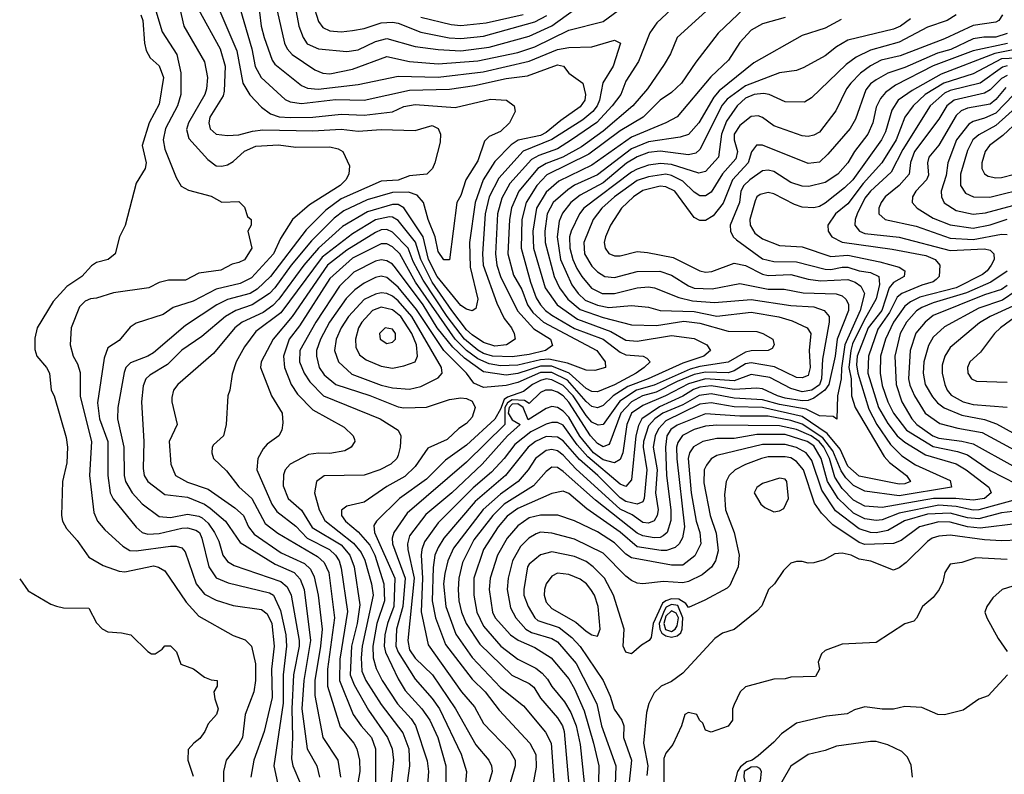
# Model space of a CAD drawing. Header units: inches. Extents: x 1793389 to 1900389, y 320802 to 470796.
# Tile 363 of 656: x 1824860 to 1828320, y 434120 to 436773. Entities that reach past the tile are written whole.
import ezdxf

# ---------------------------------------------------------------- set-up
doc = ezdxf.new("R2010")
doc.units = ezdxf.units.IN
doc.header["$MEASUREMENT"] = 0
doc.layers.add('B8423', color=7, linetype='Continuous')

msp = doc.modelspace()

# ---------------------------------------------------------------- linework, layer by layer
at = {"layer": 'B8423', "color": 2}
for points, elevation in [([(1825410.3, 436870), (1825436.4, 436750), (1825510, 436624.7), (1825520.4, 436570), (1825517, 436530), (1825510.3, 436510), (1825453.7, 436410), (1825446.7, 436386.7), (1825454.9, 436354.9), (1825521.4, 436281.4), (1825550, 436259.1), (1825570, 436258), (1825590, 436263), (1825610, 436274.9), (1825649.8, 436310.2), (1825690, 436328.7), (1825770, 436333.4), (1825830, 436324.9), (1825950, 436326), (1825979.3, 436319.3), (1825996, 436310), (1826018.8, 436258.8), (1826017.1, 436230), (1826006.4, 436210), (1825986.4, 436190), (1825878.2, 436121.8), (1825819.1, 436070), (1825776, 436004), (1825751.5, 435950), (1825674.2, 435865.8), (1825634.6, 435845.4), (1825550, 435825.4), (1825470, 435783), (1825399, 435761), (1825363.8, 435736.2), (1825270, 435706), (1825248.3, 435691.7), (1825210, 435645.2), (1825170, 435619), (1825156.7, 435583.3), (1825133.8, 435426.2), (1825140.2, 435370), (1825170.3, 435290), (1825170.3, 435170), (1825178.4, 435110), (1825188.9, 435088.9), (1825268.9, 434988.9), (1825290.3, 434970.3), (1825310, 434964.2), (1825350, 434966.5), (1825430, 434985.2), (1825450, 434986.3), (1825478.8, 434978.8), (1825491.7, 434970), (1825500.3, 434950), (1825525.3, 434850), (1825550, 434810.5), (1825592.8, 434792.8), (1825738.2, 434758.2), (1825752.2, 434750), (1825776.3, 434696.3), (1825795.8, 434610), (1825797.6, 434570), (1825785.4, 434470), (1825785.6, 434370), (1825753.4, 434150), (1825778.7, 434030)], 290), ([(1825535.3, 436870), (1825623.4, 436663.4), (1825643.7, 436550), (1825669, 436509), (1825710, 436464.9), (1825741.5, 436441.5), (1825771.5, 436431.5), (1825810, 436429), (1825890, 436430.3), (1825990, 436440.9), (1826070, 436436.9), (1826170, 436448.8), (1826210, 436467.2), (1826250, 436474.3), (1826390, 436463.8), (1826514, 436494), (1826570.5, 436490.5), (1826598, 436470), (1826601, 436450), (1826580.7, 436410), (1826550, 436379.5), (1826510, 436362), (1826493.7, 436346.3), (1826470, 436277.2), (1826428.2, 436210), (1826410, 436155.3), (1826396.3, 436130), (1826370, 435928.7), (1826350, 435929.2), (1826330, 435958), (1826320.5, 436010), (1826295.6, 436070), (1826279.5, 436130), (1826256.3, 436156.3), (1826226.3, 436166.3), (1826170, 436165.6), (1826080.9, 436139.1), (1825999.6, 436100.4), (1825965.2, 436074.8), (1825885, 435995), (1825813.6, 435910), (1825756.9, 435830), (1825738, 435810), (1825677.1, 435770), (1825619.1, 435750), (1825583.8, 435730), (1825500.5, 435659.5), (1825430, 435611.6), (1825379.4, 435560.6), (1825316.9, 435523.1), (1825303, 435510), (1825294.2, 435485.8), (1825288.4, 435430), (1825296.4, 435290), (1825294.6, 435194.6), (1825298, 435170), (1825310.6, 435150), (1825370, 435103.8), (1825450, 435093.8), (1825509.3, 435069.3), (1825530, 435056), (1825583.1, 435010), (1825634.6, 434934.6), (1825758.4, 434858.4), (1825824.4, 434830), (1825845.7, 434805.7), (1825860.2, 434770), (1825881.6, 434590), (1825858.2, 434450), (1825851.3, 434350), (1825870.3, 434210), (1825903.8, 434150), (1825914, 434110)], 298), ([(1825816.1, 436883.9), (1825841.3, 436750), (1825856.4, 436710), (1825870, 436688.2), (1825910, 436670.4), (1826010, 436661.3), (1826050, 436667), (1826110, 436696.5), (1826150, 436706.3), (1826250, 436678.3), (1826330, 436667.7), (1826410, 436663.9), (1826510, 436676.5), (1826650, 436714.7), (1826730, 436751.4), (1826868.5, 436851.5)], 314), ([(1825697, 436850), (1825708.9, 436750), (1825718.9, 436710), (1825747, 436630), (1825756.5, 436616.5), (1825850, 436541.6), (1825871.7, 436531.7), (1825909.1, 436529.1), (1826050, 436544.6), (1826190, 436574.6), (1826330, 436571.3), (1826489.1, 436589.1), (1826650, 436626.9), (1826750, 436668), (1826790, 436674.6), (1826870, 436677.1), (1826950, 436701), (1826970.8, 436690), (1826944.9, 436610), (1826909.1, 436550.9), (1826897.3, 436490), (1826889.1, 436470), (1826873.8, 436450), (1826839, 436421), (1826730, 436351.6), (1826629.4, 436310.6), (1826543.9, 436216.1), (1826510.2, 436150), (1826495.8, 436090), (1826486.3, 435950), (1826489, 435910), (1826536.9, 435776.9), (1826563, 435723), (1826588.2, 435690), (1826598, 435670), (1826600.7, 435650), (1826571, 435630), (1826530, 435625.3), (1826490, 435637.7), (1826450, 435664.5), (1826430, 435683.1), (1826378.5, 435750), (1826309.9, 435850), (1826269.1, 435930), (1826250.5, 435990.5), (1826190, 436066.6), (1826170, 436079.2), (1826159.6, 436079.6), (1826110, 436068.7), (1826030, 436019.8), (1825922.4, 435937.6), (1825777.2, 435742.8), (1825690, 435676.2), (1825650, 435622.7), (1825620.5, 435570), (1825606.4, 435526.4), (1825598.8, 435470), (1825591.3, 435450), (1825586, 435350), (1825576, 435310), (1825541.4, 435278.6), (1825536, 435270), (1825534.8, 435250), (1825541, 435230), (1825586.9, 435186.9), (1825630.3, 435130.3), (1825675.8, 435090), (1825722.2, 435002.2), (1825767.3, 434967.3), (1825906.2, 434886.2), (1825930, 434864.4), (1825946.5, 434830), (1825966.7, 434670), (1825942.2, 434490), (1825941.5, 434430), (1825986.8, 434286.8), (1826034.4, 434230), (1826044.9, 434210), (1826053.7, 434170), (1826055.3, 434130), (1826048.5, 434090)], 306), ([(1825759.5, 436830), (1825790.4, 436690), (1825799.5, 436670), (1825817.1, 436650), (1825896.7, 436596.7), (1825924.9, 436584.9), (1825950, 436582.6), (1826030, 436598.9), (1826150, 436643.8), (1826230, 436626), (1826330, 436617.7), (1826470, 436628.1), (1826610, 436658), (1826670, 436677.6), (1826790, 436736.5), (1826910, 436766), (1827038.5, 436861.5)], 310), ([(1827322.8, 436850), (1827170.7, 436710), (1827147.1, 436652.9), (1827124.7, 436615.3), (1827066, 436530), (1827014.4, 436470), (1826910, 436381.5), (1826834, 436326), (1826768.5, 436290), (1826710, 436267), (1826680.3, 436250), (1826614, 436170), (1826588.5, 436111.5), (1826581.3, 436070), (1826575.2, 435950), (1826595.3, 435875.3), (1826624.7, 435824.7), (1826644.2, 435770), (1826663.5, 435743.5), (1826700.3, 435710), (1826887.7, 435610), (1826917.3, 435570), (1826918, 435550), (1826880.5, 435539.5), (1826850, 435540.5), (1826785.3, 435565.3), (1826719.4, 435579.4), (1826690, 435577.2), (1826610, 435558.4), (1826550, 435556), (1826510, 435562.6), (1826470, 435580.6), (1826429.8, 435610), (1826389.8, 435650), (1826250.6, 435850), (1826196.4, 435950), (1826170, 435974.8), (1826150, 435985.4), (1826130, 435985.4), (1826030, 435934), (1825950, 435863.5), (1825842.9, 435697.1), (1825807.6, 435650), (1825787.2, 435590), (1825790.3, 435550), (1825813.7, 435490), (1825835.9, 435455.9), (1825890, 435401.6), (1825999.9, 435339.9), (1826032, 435310), (1826036.9, 435296.9), (1826038, 435290), (1826024.7, 435270), (1826002.5, 435257.5), (1825950, 435247.3), (1825910, 435249.6), (1825875.1, 435244.9), (1825810.8, 435210), (1825793.4, 435190), (1825786.9, 435173.1), (1825786.2, 435133.8), (1825803.8, 435090), (1825850, 435048.2), (1825888, 434988), (1825990, 434926.7), (1826019.7, 434890), (1826034.9, 434850), (1826055.5, 434715.5), (1826046.2, 434650), (1826026.5, 434570), (1826021.8, 434470), (1826035, 434435), (1826085.9, 434345.9), (1826153.1, 434250), (1826168.8, 434210), (1826173.1, 434170), (1826155.6, 434004.4)], 314), ([(1825335.2, 436815.2), (1825360.4, 436730), (1825412.2, 436650), (1825426.1, 436586.1), (1825426.7, 436510), (1825414.4, 436470), (1825372.4, 436390), (1825364.9, 436350), (1825370, 436318), (1825410, 436218), (1825427.9, 436187.9), (1825453, 436173), (1825532.4, 436152.4), (1825570, 436131.3), (1825630, 436134), (1825650, 436114), (1825661, 436081), (1825674, 436070), (1825674, 436050), (1825662, 436030), (1825676, 435970), (1825650, 435929.2), (1825630, 435919), (1825607.1, 435912.9), (1825567.1, 435892.9), (1825490, 435882), (1825443, 435857), (1825383, 435857), (1825350.6, 435849.4), (1825314, 435830), (1825190, 435812.3), (1825130, 435793.6), (1825108.8, 435791.2), (1825090, 435783.7), (1825070, 435764), (1825040.7, 435690), (1825037.3, 435630), (1825047.7, 435590), (1825062.8, 435562.8), (1825072.3, 435532.3), (1825072.2, 435447.8), (1825112.9, 435290), (1825105.3, 435170), (1825120.3, 435040.3), (1825133.4, 435010), (1825159.9, 434979.9), (1825222.3, 434922.3), (1825247.1, 434907.1), (1825270, 434905.3), (1825390, 434922), (1825410, 434922.4), (1825430, 434916.3), (1825442, 434902), (1825480.3, 434790), (1825510, 434753), (1825550, 434732.7), (1825610, 434713), (1825710, 434699.5), (1825730, 434683.8), (1825746, 434650), (1825754.7, 434570), (1825744.4, 434490), (1825747.6, 434390), (1825718.7, 434270), (1825682.4, 434170), (1825672.7, 434110)], 286), ([(1825489, 436809), (1825564.2, 436670), (1825581.7, 436610), (1825578.6, 436521.4), (1825574.9, 436505.1), (1825528.8, 436430), (1825524.4, 436410), (1825528.9, 436388.9), (1825550, 436370.6), (1825590, 436365.5), (1825630, 436368.4), (1825678.6, 436381.4), (1825714.8, 436385.2), (1825890, 436382.4), (1825990, 436387.7), (1826050, 436381.1), (1826130, 436387.2), (1826250, 436382.8), (1826310, 436400.7), (1826330.8, 436390), (1826338.8, 436370), (1826337.3, 436342.7), (1826318.8, 436270), (1826310.5, 436249.5), (1826290.4, 436229.6), (1826230, 436223.6), (1826190, 436208.6), (1826130, 436205.4), (1825990, 436142.7), (1825936.3, 436103.7), (1825866.3, 436033.7), (1825740.9, 435870), (1825694.2, 435825.8), (1825670, 435809.8), (1825590.2, 435789.8), (1825553, 435770), (1825442.4, 435697.6), (1825330, 435601.6), (1825310, 435589.7), (1825250, 435567), (1825233, 435550), (1825227.1, 435532.9), (1825204.9, 435410), (1825204.4, 435370), (1825226.3, 435270), (1825227.6, 435170), (1825231.8, 435150), (1825255.8, 435110), (1825290, 435070.5), (1825350, 435026.7), (1825390, 435022.7), (1825450, 435034.6), (1825490, 435027.9), (1825501.4, 435021.4), (1825523, 435003), (1825544.9, 434970), (1825559.4, 434939.4), (1825574, 434890), (1825590, 434868.2), (1825614.1, 434854.1), (1825778.2, 434798.2), (1825799.7, 434779.7), (1825814.6, 434750), (1825841.8, 434590), (1825841.8, 434570), (1825822.6, 434470), (1825816, 434350), (1825819, 434250), (1825814.9, 434174.9), (1825819.5, 434150), (1825846.6, 434086.6)], 294), ([(1825634.1, 436814.1), (1825676, 436670), (1825688, 436608), (1825708.2, 436570), (1825792.8, 436492.8), (1825810, 436483.7), (1825850, 436477.7), (1825970, 436492.7), (1826070, 436490.3), (1826230, 436524.9), (1826370, 436528.9), (1826458, 436542), (1826570, 436566), (1826644.1, 436575.9), (1826750, 436614.4), (1826770.8, 436610), (1826790, 436584.7), (1826838.8, 436550), (1826848, 436510), (1826845.5, 436490), (1826830, 436466.3), (1826761.4, 436418.6), (1826710, 436376.1), (1826690, 436365.7), (1826611.1, 436348.9), (1826586.7, 436333.3), (1826530, 436274), (1826489, 436210), (1826460.2, 436130), (1826440.2, 435990), (1826443.4, 435903.4), (1826470.3, 435790), (1826462.8, 435757.2), (1826450, 435749.2), (1826430, 435755.1), (1826410, 435767.8), (1826327.3, 435870), (1826296, 435930), (1826277.4, 436010), (1826210, 436111.5), (1826190, 436123.1), (1826170, 436123.5), (1826082.4, 436097.6), (1825994.7, 436045.3), (1825910, 435969.8), (1825859.1, 435910), (1825771.3, 435790), (1825750, 435768.4), (1825716, 435744), (1825641.6, 435710), (1825616.4, 435690), (1825540.6, 435599.4), (1825416, 435490), (1825401, 435470), (1825395.3, 435444.7), (1825394.8, 435430), (1825413.4, 435350), (1825385.5, 435290), (1825390.7, 435210), (1825407.3, 435170), (1825450, 435147), (1825522.9, 435122.9), (1825616.7, 435056.7), (1825646, 435030), (1825664.2, 434990), (1825684.6, 434964.6), (1825779.1, 434899.1), (1825861.1, 434861.1), (1825881.6, 434841.6), (1825894.4, 434814.4), (1825909.1, 434750), (1825922.4, 434630), (1825917.1, 434570), (1825897.2, 434450), (1825897.7, 434397.7), (1825924.9, 434250), (1825978.4, 434170), (1825987, 434110)], 302), ([(1827150.3, 436809.7), (1827098.7, 436761.3), (1827073.8, 436726.2), (1827034, 436626), (1826990, 436557.2), (1826972.4, 436510), (1826942, 436470), (1826888, 436412), (1826799.5, 436350), (1826750, 436319.3), (1826684, 436296), (1826658.5, 436281.5), (1826582.9, 436197.1), (1826554.4, 436145.6), (1826539.1, 436090), (1826532.2, 435950), (1826536.9, 435910), (1826549.2, 435870), (1826609.3, 435749.3), (1826666.6, 435686.6), (1826724.9, 435650), (1826732.1, 435627.9), (1826707.3, 435610), (1826650, 435595.5), (1826590, 435587.4), (1826521.2, 435590), (1826490, 435599.8), (1826470, 435611.5), (1826422.9, 435650), (1826361.7, 435730), (1826277.4, 435857.4), (1826243.1, 435923.1), (1826224.8, 435970), (1826170, 436025.7), (1826150, 436035.6), (1826130, 436034), (1826110, 436025.1), (1826010, 435962.4), (1825941.5, 435910), (1825817.7, 435730), (1825750.3, 435650), (1825708.2, 435570), (1825706, 435550), (1825744.9, 435450), (1825783, 435390), (1825784.5, 435355.5), (1825781, 435330), (1825771.3, 435310), (1825730, 435281.2), (1825715.2, 435264.8), (1825697.3, 435230), (1825693.4, 435190), (1825745.7, 435070), (1825763.4, 435043.4), (1825830, 434992), (1825870.1, 434950.1), (1825948.5, 434910), (1825970.3, 434890), (1825982.3, 434870), (1825990, 434844.7), (1826012.4, 434692.4), (1825984.8, 434524.8), (1825983.9, 434450), (1826032.2, 434330), (1826059.5, 434290), (1826096.5, 434250), (1826110.3, 434210), (1826110.2, 434090)], 310), ([(1827406.5, 436813.5), (1827314.7, 436725.3), (1827236.1, 436623.9), (1827185.5, 436550), (1827150, 436517), (1827110, 436489.5), (1827050.4, 436430), (1826970, 436382.3), (1826860.3, 436299.7), (1826712.4, 436227.6), (1826677.7, 436190), (1826640.2, 436130), (1826624.7, 436070), (1826622, 435970), (1826655.2, 435850), (1826675.3, 435795.3), (1826690.2, 435770.2), (1826707.6, 435750), (1826730, 435733.6), (1826810, 435686.7), (1826910.1, 435650.1), (1826970, 435603.6), (1826990, 435594.3), (1827050.4, 435590.4), (1827063.5, 435583.5), (1827076, 435570), (1827054, 435550), (1827026, 435530), (1826950, 435488.9), (1826890, 435465.1), (1826870, 435465.4), (1826850, 435476.4), (1826790.4, 435530.4), (1826730, 435554.5), (1826690, 435555.2), (1826610, 435529.1), (1826570, 435523.4), (1826490, 435534.6), (1826422.6, 435582.6), (1826381.5, 435621.5), (1826326.6, 435690), (1826277.7, 435770), (1826180.6, 435900.6), (1826170, 435913), (1826150, 435925.1), (1826130, 435928.3), (1826110, 435924.4), (1826034.8, 435885.2), (1825984.4, 435835.6), (1825900.9, 435710), (1825844.9, 435610), (1825843.6, 435570), (1825859.5, 435530), (1825879.7, 435499.7), (1825928.2, 435450), (1826126.8, 435370), (1826190.4, 435330.4), (1826199.1, 435310), (1826197.1, 435270), (1826190, 435242), (1826184.9, 435230), (1826164, 435210), (1826126, 435190), (1826070, 435171.8), (1825930, 435169.4), (1825902.8, 435150), (1825895.5, 435110), (1825912, 435050), (1825932.3, 435012.3), (1826032.8, 434932.8), (1826059.8, 434899.8), (1826072.5, 434872.5), (1826096.1, 434790), (1826102, 434750), (1826063.5, 434570), (1826059.7, 434530), (1826062.3, 434482.3), (1826076, 434450), (1826130, 434366), (1826206.1, 434266.1), (1826227.4, 434210), (1826230.3, 434150), (1826222, 434090)], 318), ([(1825890.4, 436830), (1825910, 436766.8), (1825925.1, 436745.1), (1825950, 436734), (1825990, 436730.4), (1826030, 436734.4), (1826070, 436742), (1826130, 436761.7), (1826170, 436764.2), (1826190, 436760.3), (1826270, 436728.9), (1826369.2, 436709.2), (1826410, 436706.9), (1826490, 436714.9), (1826670, 436764.9), (1826712.6, 436787.4)], 318), ([(1825286.4, 436790), (1825292.9, 436770), (1825298.4, 436690), (1825304.4, 436664.4), (1825319.1, 436639.1), (1825350, 436610.8), (1825365.5, 436570), (1825350, 436475.3), (1825315.3, 436410), (1825290.4, 436330), (1825304.9, 436270), (1825300.7, 436250), (1825270, 436198), (1825230.7, 436049.3), (1825210.9, 436009.1), (1825196, 435950), (1825170.5, 435929.5), (1825130, 435919), (1825113, 435907), (1825078.8, 435870), (1825025.3, 435834.7), (1824978, 435782), (1824922, 435690), (1824913.7, 435653.7), (1824913.7, 435613.7), (1824920.7, 435590), (1824954, 435550), (1824964.9, 435530), (1824970.6, 435470.6), (1824981, 435450), (1825024, 435304), (1825028, 435270), (1825025.5, 435214.5), (1825010.7, 435150), (1825007.3, 435030), (1825011, 435010), (1825024.5, 434984.5), (1825062.5, 434942.5), (1825103.4, 434883.4), (1825153.8, 434853.8), (1825210, 434834.4), (1825230, 434832.2), (1825330, 434852.4), (1825347.9, 434847.9), (1825370, 434834.8), (1825444.8, 434724.8), (1825490, 434675.5), (1825610, 434607.7), (1825653, 434593), (1825674.8, 434570), (1825688.2, 434508.2), (1825688.5, 434450), (1825682.4, 434410), (1825652.4, 434330), (1825643.1, 434250), (1825630, 434226.6), (1825585.5, 434170), (1825576.3, 434130), (1825576.3, 434090)], 282), ([(1827550, 436780.7), (1827470, 436758.4), (1827430, 436736.2), (1827390, 436692.7), (1827350.4, 436630), (1827288.1, 436571.9), (1827170, 436431.8), (1827130.8, 436410), (1827010, 436359.8), (1826870, 436260.9), (1826754.9, 436205.1), (1826710, 436166.3), (1826676.5, 436110), (1826662.8, 436030), (1826665.8, 435970), (1826706.7, 435830), (1826748.7, 435770), (1826820, 435720), (1826937.3, 435677.3), (1826990, 435646.3), (1827030, 435643.2), (1827150, 435663.1), (1827230, 435652.4), (1827274, 435630), (1827287.3, 435610), (1827264, 435590), (1827190, 435565.3), (1827068.4, 435510), (1826996.4, 435483.6), (1826945.2, 435450), (1826910, 435416.9), (1826890, 435408.3), (1826870, 435413.5), (1826850, 435430.9), (1826785.2, 435505.2), (1826730, 435532.6), (1826690, 435532.7), (1826610, 435497.1), (1826570, 435487.1), (1826490, 435479.5), (1826455.4, 435495.4), (1826429.6, 435530), (1826349.9, 435609.9), (1826254, 435754), (1826190, 435832.3), (1826150, 435866.6), (1826130, 435871.2), (1826110, 435866.6), (1826070, 435846.6), (1826037.3, 435822.7), (1826007.8, 435792.2), (1825949.1, 435710), (1825917.7, 435650), (1825903.6, 435610), (1825902.6, 435590), (1825912, 435550), (1825930, 435524.4), (1825970.8, 435490), (1826090, 435451.6), (1826190, 435412.2), (1826210, 435408.7), (1826290, 435410.4), (1826370, 435438), (1826410, 435444), (1826430, 435441), (1826450, 435431.3), (1826461, 435410), (1826450, 435375.3), (1826430, 435353.2), (1826403.7, 435336.3), (1826362.5, 435297.5), (1826293.7, 435266.3), (1826250, 435202), (1826213.1, 435166.9), (1826150, 435131.5), (1826070, 435077), (1826010, 435062.7), (1825990.8, 435049.2), (1825990.7, 435030), (1826004.4, 435010), (1826050, 434972.2), (1826090, 434925.3), (1826108.2, 434890), (1826140.2, 434790), (1826141.6, 434730), (1826115.4, 434650), (1826101.2, 434570), (1826102.7, 434530), (1826112.5, 434492.5), (1826133.4, 434450), (1826187.6, 434367.6), (1826235.4, 434315.4), (1826251.1, 434291.1), (1826292.1, 434167.9), (1826296.5, 434130), (1826290.4, 434050)], 322), ([(1827746.6, 436773.4), (1827690, 436743.6), (1827610, 436717.2), (1827439.2, 436620.8), (1827317.6, 436522.4), (1827299.7, 436500.3), (1827246.4, 436410), (1827210, 436369.6), (1827180.3, 436359.7), (1827070, 436343.1), (1827010, 436319.3), (1826890, 436227.7), (1826810, 436190.9), (1826785.7, 436174.3), (1826734.6, 436130), (1826713.8, 436090), (1826704.9, 436030), (1826706.9, 435990), (1826738.5, 435870), (1826756.9, 435830), (1826786.5, 435790), (1826830, 435754.2), (1826910, 435725.4), (1827010, 435700.3), (1827097.7, 435697.7), (1827193.4, 435713.4), (1827250, 435705.5), (1827350, 435678), (1827450, 435676.3), (1827471.3, 435670), (1827506, 435650), (1827510.7, 435630), (1827503.5, 435616.5), (1827490.3, 435609.7), (1827430, 435608.6), (1827410, 435603.9), (1827350, 435568.8), (1827250, 435553.7), (1827216.1, 435543.9), (1827090, 435488.5), (1827027, 435470), (1826968.6, 435431.4), (1826910.2, 435349.8), (1826893.1, 435346.9), (1826870, 435358.3), (1826850, 435381.1), (1826805.4, 435450), (1826770, 435487.3), (1826730, 435506.6), (1826710, 435509.8), (1826690, 435504.6), (1826661.7, 435490), (1826630, 435465.3), (1826573.9, 435446.1), (1826562.1, 435437.9), (1826550, 435403.6), (1826530, 435368.3), (1826430, 435277.4), (1826356.1, 435223.9), (1826290, 435158), (1826194.4, 435090), (1826113.4, 435010), (1826104.8, 434995.2), (1826106.3, 434970), (1826178.2, 434810), (1826175.2, 434710), (1826152, 434650), (1826143.5, 434610), (1826140.7, 434570), (1826145.8, 434550), (1826190, 434456.3), (1826214.8, 434414.8), (1826273.7, 434350), (1826301.1, 434310), (1826329, 434249), (1826357, 434150), (1826356.5, 433990)], 326), ([(1827990, 436775.6), (1827955.5, 436750), (1827930, 436739.7), (1827770, 436700.7), (1827730, 436677), (1827690, 436646), (1827615.6, 436604.4), (1827590, 436594.5), (1827530, 436585.6), (1827410, 436540.9), (1827346.4, 436493.6), (1827328.1, 436471.9), (1827250, 436316), (1827236.3, 436303.7), (1827210, 436297.4), (1827110, 436310.8), (1827070, 436305.6), (1827030, 436290.8), (1826992.1, 436267.9), (1826910, 436199.8), (1826830, 436155.6), (1826797, 436130), (1826767.5, 436092.5), (1826755.5, 436064.5), (1826748.1, 436010), (1826760.7, 435930), (1826800.7, 435840.7), (1826822.3, 435810), (1826847.4, 435787.4), (1826890, 435769.2), (1826930, 435760.7), (1827010, 435768.7), (1827070, 435762.4), (1827110.3, 435750.3), (1827230, 435747.5), (1827310, 435730.2), (1827430, 435745.2), (1827527.9, 435727.9), (1827574.1, 435714.1), (1827627.3, 435690), (1827640.4, 435670), (1827634.6, 435610), (1827637.7, 435550), (1827630, 435522), (1827610, 435513.3), (1827590, 435515.4), (1827512.3, 435552.3), (1827430, 435566.8), (1827410, 435562.8), (1827370, 435538.2), (1827350, 435531.6), (1827270, 435533.8), (1827230, 435525), (1827170, 435501.2), (1827096.1, 435463.9), (1827048.5, 435450), (1827010, 435429.8), (1826971.9, 435390), (1826934.2, 435285.8), (1826930, 435279.5), (1826910, 435271.6), (1826890, 435283.5), (1826865.3, 435310), (1826790, 435428.3), (1826770, 435450.8), (1826750, 435463.9), (1826730, 435470.8), (1826707.3, 435470), (1826690, 435462.6), (1826650, 435423.5), (1826634.4, 435434.4), (1826590, 435436.5), (1826574.5, 435425.5), (1826565.2, 435410), (1826564.4, 435350), (1826430, 435217.4), (1826221.8, 435038.2), (1826174.9, 434970), (1826168.9, 434950), (1826170.3, 434930), (1826215, 434810), (1826206.4, 434710), (1826184.5, 434630), (1826182.2, 434570), (1826189.5, 434549.5), (1826250, 434454.9), (1826310, 434386.4), (1826335.6, 434350), (1826411.3, 434191.3), (1826430.4, 434130), (1826413.4, 433930)], 330), ([(1828150, 436789.6), (1828118.8, 436770), (1828050, 436746), (1827950, 436693.5), (1827850, 436666), (1827798.9, 436641.1), (1827764.3, 436615.7), (1827642, 436498), (1827617.1, 436482.9), (1827550, 436484.5), (1827494, 436510), (1827473.4, 436513.4), (1827441, 436510), (1827410, 436497.3), (1827381.1, 436470), (1827344, 436416), (1827325.8, 436370), (1827315.8, 436290), (1827270, 436239.5), (1827246.2, 436233.8), (1827150, 436264.1), (1827112.2, 436267.8), (1827070, 436262), (1827030, 436247.8), (1827010, 436237.2), (1826842, 436110), (1826827.2, 436090), (1826797.4, 436030), (1826791.6, 436010), (1826792.6, 435970), (1826803.2, 435930), (1826818.3, 435898.3), (1826834.9, 435870), (1826869.3, 435829.3), (1826906.8, 435810), (1826950, 435810.3), (1827030, 435830.3), (1827070, 435833.4), (1827090.2, 435830.2), (1827175.8, 435795.8), (1827224.1, 435784.1), (1827301.3, 435778.7), (1827430, 435789.1), (1827570, 435768), (1827650, 435763.1), (1827687.3, 435750), (1827703.8, 435730), (1827704.2, 435710), (1827680.9, 435579.1), (1827677.7, 435510), (1827670, 435488.9), (1827643.8, 435470), (1827610, 435464.6), (1827570, 435476.4), (1827495.4, 435515.4), (1827430, 435525.1), (1827370, 435503.4), (1827270, 435510.5), (1827210, 435492.9), (1827129.1, 435450.9), (1827050, 435417.1), (1827010.3, 435390), (1826993.4, 435350), (1826979.6, 435250), (1826970, 435227), (1826950, 435214.7), (1826910, 435225.8), (1826876.5, 435250), (1826828.5, 435308.5), (1826790, 435376), (1826770, 435396.9), (1826750, 435409.7), (1826730, 435413), (1826710, 435406.3), (1826646.2, 435366.2), (1826629.3, 435410), (1826610, 435422.8), (1826590, 435421.5), (1826579.5, 435410), (1826577, 435390), (1826590, 435366.4), (1826618.4, 435350), (1826574, 435310), (1826485.7, 435210), (1826378.7, 435110), (1826287, 435033), (1826230, 434958), (1826222.3, 434930), (1826224, 434910), (1826245.7, 434810), (1826224, 434590), (1826230, 434557.3), (1826250, 434528.7), (1826310.3, 434470), (1826392, 434350), (1826463.4, 434223.4), (1826508, 434170), (1826518.4, 434150), (1826520.4, 434130), (1826497.1, 434050)], 334), ([(1826270, 436781.5), (1826376.4, 436756.4), (1826410, 436752.6), (1826498.7, 436761.3), (1826629.1, 436790.9)], 322), ([(1828313.4, 436790), (1828300.7, 436770), (1828290, 436763.6), (1828210, 436752.8), (1828110, 436706), (1827953.7, 436646.3), (1827887.3, 436630), (1827850, 436611.2), (1827814.8, 436585.2), (1827780.4, 436550), (1827764.9, 436530), (1827727.2, 436452.8), (1827670, 436377.2), (1827650, 436366.6), (1827630, 436362), (1827610, 436364.5), (1827510, 436399.5), (1827470, 436429.5), (1827455.3, 436435.3), (1827430, 436432), (1827390, 436400.5), (1827370.3, 436370), (1827370.3, 436350), (1827382, 436310), (1827376.7, 436283.3), (1827329.4, 436230.6), (1827290, 436167), (1827270, 436154), (1827250, 436153.6), (1827230, 436166), (1827190, 436205.7), (1827150, 436225.6), (1827130, 436229.8), (1827070, 436220.3), (1827030, 436207.7), (1826950.3, 436150), (1826905.7, 436110), (1826874.9, 436070), (1826842.3, 435990), (1826844.9, 435950), (1826870, 435906.4), (1826890, 435886.4), (1826916, 435870), (1826950, 435866), (1827030, 435887.4), (1827108.9, 435888.9), (1827150, 435875.3), (1827210, 435837), (1827230, 435829), (1827293, 435827), (1827390, 435845.3), (1827490, 435825.5), (1827545.9, 435825.9), (1827612.7, 435812.7), (1827728.6, 435808.6), (1827750, 435801.6), (1827763, 435790), (1827772.4, 435772.4), (1827772.6, 435750), (1827732.9, 435650), (1827725.2, 435590), (1827702.7, 435490), (1827689.2, 435470), (1827650, 435442.3), (1827630, 435433.6), (1827610, 435433.4), (1827550, 435442.9), (1827522.9, 435450), (1827470, 435474.8), (1827450, 435477.3), (1827370, 435473.4), (1827290, 435486.3), (1827250, 435480.6), (1827227.7, 435472.3), (1827190, 435449.1), (1827107.7, 435412.3), (1827046.7, 435370), (1827034.2, 435345.8), (1827024.6, 435310), (1827010, 435155.3), (1826990, 435132), (1826970, 435140.5), (1826856.3, 435236.3), (1826818.6, 435278.6), (1826770, 435346.9), (1826750, 435356.4), (1826730, 435357.3), (1826710, 435351), (1826656.5, 435323.5), (1826600, 435280), (1826562.3, 435230), (1826518, 435182), (1826453.1, 435126.9), (1826330, 435003.6), (1826282.7, 434937.3), (1826272.7, 434910), (1826271.3, 434890), (1826275.8, 434810), (1826271.2, 434691.2), (1826295.6, 434575.6), (1826412.2, 434410), (1826457.8, 434357.8), (1826490, 434299.1), (1826582.9, 434202.9), (1826601.6, 434170), (1826601.6, 434150), (1826583.1, 434090)], 338), ([(1828330, 436723.8), (1828290, 436711.9), (1828248.3, 436711.7), (1828210, 436705.6), (1828131.4, 436668.6), (1828084.4, 436655.6), (1827970, 436605.1), (1827910, 436585.4), (1827870, 436562), (1827850, 436547.6), (1827833.5, 436526.5), (1827796.3, 436423.7), (1827778.4, 436390), (1827699.9, 436300.1), (1827670, 436272.3), (1827630, 436267), (1827470, 436331.8), (1827448.5, 436331.5), (1827432, 436308), (1827419.6, 436270), (1827364.4, 436210), (1827331.9, 436128.1), (1827296.4, 436083.6), (1827270, 436067), (1827250, 436066.6), (1827230, 436078), (1827161.6, 436170), (1827130, 436185.7), (1827110, 436187.4), (1827050, 436172.1), (1827016.4, 436150), (1826974.4, 436110), (1826936.3, 436050), (1826918, 436010), (1826914, 435990), (1826917.3, 435970), (1826930, 435951), (1826950, 435943), (1826970, 435943), (1827030, 435957.6), (1827065.8, 435954.2), (1827156.5, 435936.5), (1827250, 435890.4), (1827270, 435885.3), (1827292.3, 435887.7), (1827370, 435917.1), (1827410, 435908.8), (1827470, 435877.7), (1827490, 435873.8), (1827570, 435876.9), (1827630, 435860.2), (1827674.4, 435854.4), (1827770, 435859.6), (1827795.5, 435850), (1827815.6, 435835.6), (1827828.7, 435810), (1827813.5, 435750), (1827759.5, 435630), (1827747.6, 435547.6), (1827746.9, 435510), (1827733.1, 435450), (1827730.9, 435369.1), (1827718, 435378), (1827670, 435380.7), (1827623.2, 435403.2), (1827530, 435419.9), (1827470, 435436), (1827370, 435442.9), (1827290, 435457.7), (1827248.1, 435451.9), (1827190, 435419.1), (1827120.2, 435390), (1827091.3, 435370), (1827070, 435344.7), (1827051.8, 435290), (1827051, 435270), (1827063.2, 435190), (1827054.9, 435090), (1827050, 435078), (1827030.2, 435069.8), (1826990, 435079.3), (1826970, 435092), (1826892.1, 435170), (1826827.2, 435227.2), (1826770, 435292.4), (1826750, 435304.8), (1826710, 435307.6), (1826672.4, 435290), (1826647.2, 435270), (1826567.2, 435170), (1826460.6, 435079.4), (1826350.3, 434950), (1826330, 434917), (1826319, 434890), (1826313, 434847), (1826309.2, 434730), (1826320.9, 434670), (1826356.4, 434576.4), (1826450, 434454.4), (1826495.8, 434410), (1826545.4, 434345.4), (1826652.7, 434230), (1826673.7, 434190), (1826675.1, 434144.9), (1826657.1, 434050)], 342), ([(1828490, 436694.6), (1828286.3, 436653.7), (1828098.4, 436581.6), (1827995.8, 436524.2), (1827947, 436490), (1827925.1, 436454.9), (1827901.8, 436378.2), (1827888.7, 436350), (1827787.2, 436210), (1827758.7, 436181.3), (1827690, 436127.6), (1827670, 436116.2), (1827650, 436111.8), (1827610, 436114), (1827582.8, 436122.8), (1827510, 436160.5), (1827490, 436165.6), (1827462, 436158), (1827450.3, 436149.7), (1827444.2, 436135.8), (1827425.7, 436070), (1827426.7, 436050), (1827442.8, 436022.8), (1827470, 436002.6), (1827530, 435979.5), (1827610, 435974.4), (1827710, 435940.2), (1827770, 435945.2), (1827882.2, 435922.2), (1827950, 435903.1), (1827970.7, 435890), (1827968, 435870), (1827930, 435848.4), (1827914.7, 435830), (1827888.9, 435751.1), (1827841.3, 435690), (1827803, 435590), (1827800.9, 435559.1), (1827805.1, 435530), (1827843.6, 435403.6), (1827871.3, 435350), (1827919.4, 435279.4), (1827960.2, 435240.2), (1828007.8, 435207.8), (1828130, 435153), (1828134, 435130), (1827950, 435099), (1827830, 435116), (1827790, 435135.6), (1827762.5, 435162.5), (1827746.7, 435186.7), (1827717.4, 435257.4), (1827682.5, 435302.5), (1827610, 435350.6), (1827570, 435363.4), (1827490, 435378.7), (1827390, 435378.6), (1827270, 435387.7), (1827170, 435347.4), (1827147.7, 435332.3), (1827134.4, 435310), (1827129.1, 435270), (1827132.3, 435170), (1827148.1, 435050), (1827147.7, 435012.3), (1827135.3, 434970), (1827121.6, 434958.4), (1827110, 434952.6), (1827088.9, 434951.1), (1827050, 434958.7), (1827030, 434967.4), (1826883.9, 435083.9), (1826770, 435185.1), (1826750, 435198.7), (1826730, 435199.6), (1826710, 435184.5), (1826665.4, 435134.6), (1826562.3, 435070), (1826523.2, 435030), (1826456.1, 434943.9), (1826415.6, 434864.4), (1826403.1, 434810), (1826400.3, 434770), (1826403.6, 434730), (1826412.9, 434690), (1826428.9, 434650), (1826477, 434577), (1826589.1, 434469.1), (1826650, 434439.5), (1826666.4, 434426.4), (1826690, 434388), (1826750, 434319.1), (1826767, 434290), (1826772.7, 434270), (1826790, 434082)], 350), ([(1828331.2, 436688.8), (1828210, 436662.8), (1828070, 436610.8), (1827937, 436543), (1827902.6, 436517.4), (1827884.2, 436495.8), (1827870, 436465.2), (1827857.4, 436410), (1827840.3, 436370), (1827793.4, 436310), (1827770, 436269.6), (1827734.9, 436230), (1827690, 436200.5), (1827633.3, 436186.7), (1827610, 436188), (1827570, 436200.5), (1827510, 436239.6), (1827490, 436244.2), (1827470, 436241.6), (1827426, 436210), (1827404.2, 436190), (1827394.3, 436170), (1827388.9, 436130), (1827356.4, 436050), (1827358, 436030), (1827367.3, 436010), (1827378.9, 435998.9), (1827470, 435932.4), (1827510, 435922.3), (1827590, 435921.5), (1827690, 435895.8), (1827710, 435894.4), (1827750, 435903.2), (1827770, 435902.8), (1827810, 435890.2), (1827850, 435884), (1827878.7, 435870), (1827881.5, 435841.5), (1827870, 435792), (1827825.8, 435714.2), (1827786.6, 435633.4), (1827780.1, 435610), (1827773.5, 435550), (1827781.4, 435510), (1827783.2, 435450), (1827795.6, 435410), (1827897.5, 435237.5), (1827916.3, 435216.3), (1827976.3, 435170), (1827990.7, 435150), (1827970, 435141.6), (1827950, 435140.5), (1827810, 435167.7), (1827770, 435203.1), (1827742.7, 435262.7), (1827697.8, 435317.8), (1827610, 435378.1), (1827470, 435409.2), (1827370, 435411.4), (1827290, 435425.5), (1827250, 435421.1), (1827130, 435362.8), (1827105, 435335), (1827093.4, 435310), (1827086.2, 435270), (1827099.8, 435190), (1827094, 435110), (1827103.1, 435050), (1827099.5, 435030), (1827088.9, 435011.1), (1827070, 435002.6), (1827050, 435004.8), (1827012.6, 435032.6), (1826970, 435052.7), (1826814.3, 435194.3), (1826770, 435242.3), (1826750, 435256.8), (1826730, 435262.3), (1826710, 435258.3), (1826672.2, 435230), (1826647.2, 435190), (1826612, 435150), (1826550, 435105.3), (1826488.7, 435051.3), (1826384.4, 434915.6), (1826364, 434870), (1826353.5, 434826.5), (1826349.2, 434789.2), (1826357.3, 434710), (1826392.9, 434612.9), (1826450, 434530.4), (1826550, 434424.9), (1826630, 434360.5), (1826707.8, 434267.8), (1826727.2, 434230), (1826742.8, 434017.2)], 346), ([(1828390, 436638.9), (1828310, 436635.7), (1828210, 436582), (1828107, 436550), (1828041.1, 436510), (1827999.5, 436470), (1827970.3, 436430), (1827939.6, 436350), (1827888.9, 436270), (1827823.4, 436196.6), (1827770, 436126), (1827727, 436090), (1827699.3, 436050), (1827700.5, 436030), (1827713.4, 436010), (1827750, 435990.3), (1827925.7, 435965.7), (1828044, 435944), (1828077.1, 435930), (1828093.4, 435910), (1828090.6, 435870), (1828080.7, 435859.3), (1828070, 435851.2), (1828030, 435839.8), (1827959.1, 435810), (1827942.8, 435797.2), (1827916.8, 435743.2), (1827874.9, 435685.1), (1827842.4, 435590), (1827840.7, 435530), (1827878.2, 435410), (1827910, 435353.7), (1827942.7, 435310), (1827970, 435287.6), (1828042.8, 435242.8), (1828150, 435211.6), (1828186, 435190), (1828264.9, 435130), (1828273.4, 435110), (1828250.6, 435090), (1828210, 435083.5), (1828149.2, 435089.2), (1828070.7, 435089.3), (1827890, 435057.6), (1827830, 435062.7), (1827790, 435083.5), (1827750, 435124.4), (1827724.6, 435164.6), (1827705, 435230), (1827685.5, 435270), (1827669, 435290), (1827640.9, 435310), (1827590, 435331.9), (1827530, 435344.9), (1827310, 435347.4), (1827270, 435343.5), (1827230, 435332.1), (1827189.4, 435310.6), (1827173, 435287), (1827168.2, 435270), (1827169.3, 435229.3), (1827195.8, 434990), (1827189.1, 434950.9), (1827177.1, 434930), (1827163.1, 434916.9), (1827132.7, 434907.3), (1827113.6, 434906.4), (1827030, 434919.8), (1826970, 434970.9), (1826853.4, 435053.4), (1826790, 435107.3), (1826770, 435115.6), (1826730, 435107.8), (1826610, 435054.5), (1826572.7, 435027.3), (1826541.5, 434990), (1826490.3, 434910), (1826455.6, 434810), (1826456, 434750), (1826466.3, 434690), (1826490, 434640.4), (1826551.1, 434571.1), (1826610, 434525.3), (1826673.5, 434493.5), (1826696, 434476), (1826714.2, 434454.2), (1826730, 434428.2), (1826774.5, 434374.5), (1826797.2, 434337.2), (1826815.8, 434290), (1826830, 434224.7), (1826843.6, 434090)], 354), ([(1828330, 436610.6), (1828313.6, 436606.4), (1828234.9, 436550), (1828130, 436523.5), (1828110, 436514.6), (1828059.5, 436470), (1827963.1, 436316.9), (1827922.6, 436237.4), (1827849, 436170), (1827830, 436145.1), (1827803.1, 436090), (1827795.3, 436070), (1827794.4, 436050), (1827810.6, 436030), (1827830, 436021.5), (1827950, 436008), (1828130, 435961.6), (1828250, 435967.7), (1828270, 435963.1), (1828283.1, 435950), (1828284.2, 435930), (1828273.4, 435910), (1828259.6, 435890), (1828243.1, 435876.9), (1828150, 435830.8), (1828023, 435797), (1827990, 435781.4), (1827970, 435765.4), (1827930.2, 435710), (1827901.8, 435650), (1827884.9, 435590), (1827883.2, 435530), (1827890, 435486.8), (1827910.2, 435430), (1827930.2, 435390), (1827976, 435330), (1828070, 435271.9), (1828155, 435255), (1828190, 435243.2), (1828270, 435187.6), (1828361.7, 435141.7)], 358), ([(1828330, 436576.2), (1828310, 436566.6), (1828270, 436526), (1828250, 436514.2), (1828143.8, 436490), (1828117.4, 436470), (1828090, 436423.6), (1828004, 436310), (1827990.3, 436270.3), (1827985.3, 436230), (1827950, 436189.6), (1827901.6, 436150), (1827886.7, 436130), (1827879.3, 436110), (1827879.1, 436090), (1827901, 436070), (1828010, 436047.4), (1828130, 436004.4), (1828210, 435999.7), (1828310, 436018.9), (1828330, 436017.6)], 362), ([(1828325.3, 436534.7), (1828290, 436492.6), (1828270, 436476), (1828190, 436462.3), (1828167.7, 436452.3), (1828150, 436435.6), (1828090, 436332), (1828054, 436290), (1828050.4, 436270), (1828053.3, 436226.7), (1828046, 436210), (1828008.4, 436170), (1827997.1, 436150), (1827996.3, 436130), (1828013.4, 436110), (1828070, 436074.6), (1828130, 436051.5), (1828210, 436040.2), (1828270, 436051.3), (1828330, 436071.3)], 366), ([(1828351.8, 436508.2), (1828290, 436444.8), (1828250, 436426.4), (1828210, 436415.4), (1828195, 436405), (1828151.6, 436350), (1828121.1, 436270), (1828115.1, 436224.9), (1828097.6, 436170), (1828099.3, 436150), (1828108.9, 436128.9), (1828150, 436102), (1828210, 436089), (1828253.5, 436093.5), (1828350, 436120.2)], 370), ([(1828370, 436472), (1828290, 436400.4), (1828230, 436368.2), (1828208.8, 436350), (1828190, 436313.2), (1828166.3, 436230), (1828165.3, 436190), (1828183, 436163), (1828212, 436150), (1828268.8, 436148.8), (1828410, 436184.6)], 374), ([(1828370, 436417.4), (1828314.7, 436365.3), (1828268.2, 436330), (1828252.4, 436310), (1828240.4, 436270), (1828240.5, 436250), (1828250.4, 436230.4), (1828263.1, 436223.1), (1828290, 436217.1), (1828310, 436218.4), (1828446.5, 436253.5)], 378), ([(1828330, 435888.5), (1828272.4, 435850), (1828187.2, 435812.8), (1828070, 435778), (1828030, 435760.9), (1828011, 435749), (1827976, 435710), (1827954, 435670), (1827934.9, 435590), (1827940.2, 435490), (1827959.6, 435430), (1827994.9, 435370), (1828012.2, 435350), (1828068.7, 435310), (1828090, 435301.2), (1828170, 435291.3), (1828210, 435281.5), (1828350, 435204.9)], 362), ([(1828330, 435838), (1828310, 435824.8), (1828250, 435805.3), (1828070, 435732.4), (1828041.3, 435710), (1828009.3, 435670.7), (1827989.1, 435610), (1827983.6, 435510), (1827987.5, 435487.5), (1828003.6, 435450), (1828042, 435390), (1828093.7, 435353.7), (1828156.4, 435336.4), (1828241.6, 435321.6), (1828384.7, 435244.7)], 366), ([(1828360.8, 435819.2), (1828313.2, 435786.8), (1828230, 435759.3), (1828110, 435693), (1828070, 435657), (1828052.8, 435627.2), (1828036.5, 435570), (1828034.9, 435530), (1828042, 435490), (1828067.1, 435447.1), (1828085.5, 435425.5), (1828108.3, 435408.3), (1828170, 435382.7), (1828250, 435367.9), (1828292.4, 435352.4), (1828430, 435276.5)], 370), ([(1828350, 435765.6), (1828270.6, 435730), (1828232.3, 435707.7), (1828130, 435620.9), (1828110.4, 435590), (1828101.7, 435558.3), (1828101.3, 435530), (1828110.3, 435490), (1828118.7, 435470), (1828132.5, 435452.5), (1828174.8, 435430), (1828210, 435420.2), (1828330, 435410.4)], 374), ([(1828390, 435750.8), (1828306, 435690), (1828285.5, 435670), (1828235.8, 435604.2), (1828198.8, 435570), (1828190.8, 435550), (1828191, 435530), (1828204.7, 435510), (1828222, 435502), (1828330, 435499.1)], 378), ([(1828375.5, 435090), (1828230, 435049.8), (1828210, 435049.1), (1828150, 435061.9), (1828090, 435066), (1827950, 435038.6), (1827890, 435015.1), (1827870, 435012.9), (1827830, 435018.7), (1827790, 435038.2), (1827735.5, 435090), (1827699, 435150), (1827676.5, 435230), (1827650, 435275.3), (1827627.3, 435290), (1827550, 435314.5), (1827450, 435315), (1827370, 435300.9), (1827310, 435301), (1827261, 435290), (1827228.2, 435271.8), (1827214, 435250), (1827209.2, 435230), (1827219.2, 435110), (1827236.5, 435010), (1827250.3, 434970), (1827253.4, 434930), (1827232.4, 434887.6), (1827190, 434855.8), (1827150, 434854.8), (1827010, 434881.1), (1826990, 434894.3), (1826950, 434934), (1826890, 434972.8), (1826810, 435011.6), (1826751.4, 435031.4), (1826690, 435031.3), (1826650, 435021.3), (1826610, 434993.3), (1826573.4, 434950), (1826539.6, 434890), (1826513.7, 434810), (1826510.3, 434770), (1826522, 434690), (1826530.4, 434670), (1826584.4, 434610), (1826611.1, 434591.1), (1826670, 434565.7), (1826728, 434530), (1826790, 434455.5), (1826810, 434420.7), (1826843.4, 434343.4), (1826876.9, 434230), (1826894.9, 434150), (1826894.3, 434090)], 358), ([(1828390, 435048.9), (1828310, 435039), (1828230, 435017.8), (1828190, 435021.4), (1828130, 435037.7), (1828050, 435034.7), (1827968.9, 435011.1), (1827910, 434977.3), (1827870, 434968.8), (1827849.8, 434969.8), (1827810, 434982.7), (1827726.5, 435046.5), (1827678.8, 435118.8), (1827643.7, 435223.7), (1827623.5, 435250), (1827590, 435268.7), (1827550, 435279.3), (1827470, 435279.3), (1827310, 435240.5), (1827290, 435229.5), (1827272.8, 435207.2), (1827265.7, 435190), (1827264.4, 435144.4), (1827286, 435030), (1827307.7, 434967.7), (1827314, 434906), (1827304.9, 434870), (1827291.5, 434848.5), (1827258.2, 434821.8), (1827210, 434798), (1827190, 434793), (1827122.4, 434797.6), (1827050, 434789.4), (1827030, 434792), (1827010, 434800.9), (1826990, 434817), (1826910, 434896.9), (1826810, 434946.6), (1826730, 434968.2), (1826690, 434971.2), (1826674.4, 434965.6), (1826649.2, 434950.8), (1826619.4, 434920.6), (1826591.7, 434870), (1826576, 434810), (1826573.1, 434770), (1826584.9, 434704.9), (1826603.7, 434670), (1826638.7, 434630), (1826658.5, 434618.5), (1826730, 434597.4), (1826750, 434585.3), (1826815.6, 434510), (1826888.2, 434368.2), (1826904, 434290), (1826954.6, 434150), (1826951.5, 434050)], 362), ([(1828370, 435002), (1828234.5, 434985.5), (1828190, 434990.6), (1828130, 435006), (1828090, 435007.1), (1828022, 434990), (1827957.6, 434942.4), (1827930, 434931.1), (1827830, 434927.7), (1827810, 434934.5), (1827716.9, 434996.9), (1827677.6, 435037.6), (1827653, 435073), (1827614.5, 435190), (1827590, 435219.7), (1827570, 435232.1), (1827550, 435236), (1827490, 435236.4), (1827466.8, 435230), (1827410, 435209.6), (1827374, 435190), (1827353.4, 435170), (1827343, 435150), (1827336.1, 435103.9), (1827340.3, 435050), (1827370.5, 434970), (1827388, 434890), (1827384.9, 434850), (1827355.8, 434784.2), (1827346, 434774), (1827268, 434732), (1827210, 434706), (1827200.9, 434720.9), (1827176, 434736), (1827150, 434737.5), (1827130, 434729.4), (1827118.8, 434721.2), (1827085.7, 434650), (1827079.3, 434600.7), (1827072, 434590), (1827045.5, 434574.5), (1827010, 434544), (1826990, 434549), (1826980.9, 434570), (1826983.6, 434630), (1826946.6, 434750), (1826914.7, 434810), (1826875.6, 434850), (1826850, 434867.8), (1826810, 434886.3), (1826730, 434902.4), (1826690, 434891.8), (1826650, 434859.3), (1826644.9, 434850), (1826632, 434770), (1826632, 434750), (1826646.7, 434710), (1826670.3, 434670.3), (1826681.3, 434661.3), (1826755.6, 434635.6), (1826800.7, 434600.7), (1826829.3, 434569.3), (1826910.4, 434450), (1826934.9, 434394.9), (1826949, 434349), (1826976.3, 434310), (1826983, 434290), (1826981.3, 434250), (1827010.3, 434170), (1826999.1, 434070)], 366), ([(1828370, 434943.5), (1828310, 434940.4), (1828250, 434944), (1828130, 434960.5), (1828090, 434957.6), (1828066.8, 434950), (1828050, 434938), (1827975.3, 434864.7), (1827950, 434846), (1827930, 434838), (1827851, 434869), (1827810, 434876.2), (1827782, 434890), (1827750, 434898), (1827724.5, 434895.5), (1827686.4, 434873.6), (1827650, 434864), (1827630, 434862), (1827610, 434868.7), (1827590, 434868.7), (1827570, 434862), (1827543.5, 434836.5), (1827512, 434790), (1827490.8, 434769.2), (1827467.7, 434712.3), (1827450, 434694), (1827370.5, 434629.5), (1827330, 434616), (1827302.8, 434597.2), (1827190, 434475.3), (1827150, 434446), (1827114, 434430), (1827090, 434406), (1827071.1, 434368.9), (1827062.5, 434337.5), (1827052.2, 434230), (1827067.6, 434150), (1827063.9, 434116.1)], 370), ([(1828330, 434875.1), (1828219.3, 434880.7), (1828170, 434865.2), (1828130, 434859), (1828111, 434830), (1828103.5, 434796.5), (1828091, 434770), (1828070, 434742), (1828032, 434710), (1828011.6, 434668.4), (1828002, 434658), (1827970, 434648.7), (1827870, 434584), (1827750, 434578), (1827690, 434555.3), (1827676.9, 434543.1), (1827665.4, 434514.6), (1827670.7, 434489.3), (1827656, 434464), (1827570, 434462), (1827550, 434455.3), (1827510, 434454), (1827410, 434428), (1827392, 434410), (1827370, 434366), (1827364.7, 434350), (1827364.7, 434310), (1827350, 434289), (1827290, 434268.7), (1827270, 434275.3), (1827260.1, 434300.1), (1827249.2, 434310), (1827239, 434330), (1827210, 434337.6), (1827197.3, 434330), (1827185.7, 434290), (1827155.3, 434224.7), (1827130, 434194), (1827123.9, 434176.1), (1827123.1, 434070)], 374), ([(1824860.2, 434806.9), (1824890, 434764.7), (1824970, 434718), (1824990, 434711), (1825014.6, 434705.4), (1825103.6, 434703.6), (1825130, 434652), (1825150, 434631.3), (1825170, 434621), (1825218, 434618), (1825250.7, 434610.7), (1825310, 434552), (1825323.6, 434543.6), (1825336.4, 434543.6), (1825360.4, 434559.6), (1825370, 434572), (1825390, 434572), (1825410.9, 434550.9), (1825426.8, 434506.8), (1825470.9, 434490.9), (1825510, 434462), (1825532.7, 434452.7), (1825554, 434450), (1825554, 434430), (1825542, 434410), (1825545.4, 434385.4), (1825558, 434350), (1825551.3, 434330), (1825522, 434298), (1825511, 434270), (1825493.7, 434246.3), (1825472, 434230), (1825452.7, 434207.3), (1825451.3, 434170), (1825470, 434114)], 278), ([(1828350, 434781.2), (1828312, 434770), (1828279.8, 434740.2), (1828258, 434710), (1828251.3, 434690), (1828258, 434670), (1828298, 434598), (1828330, 434552)], 378), ([(1828330.8, 434470), (1828263.5, 434396.5), (1828230, 434384), (1828174.8, 434345.2), (1828110, 434329), (1828086, 434330), (1828030, 434355.3), (1827970, 434359), (1827930.7, 434349.3), (1827890.7, 434349.3), (1827830, 434357.2), (1827793.2, 434346.8), (1827767.5, 434332.5), (1827695.2, 434324.8), (1827590, 434299.3), (1827537.1, 434262.9), (1827510, 434232.7), (1827454.7, 434185.3), (1827434, 434170), (1827415.6, 434164.4), (1827393.3, 434146.7), (1827382.7, 434130), (1827370, 434084)], 378), ([(1827997.2, 434110), (1827992.5, 434152.5), (1827980.1, 434180.1), (1827960.1, 434200.1), (1827910, 434223.7), (1827870, 434235.1), (1827850, 434235.1), (1827730, 434219.3), (1827690, 434203.7), (1827630, 434189.2), (1827570, 434149), (1827470, 433975.3)], 382)]:
    msp.add_lwpolyline(points, dxfattribs=dict(at, elevation=elevation))
for points, elevation in [([(1826130, 435812.4), (1826110, 435808.5), (1826071, 435789), (1826016, 435730), (1825990.3, 435690), (1825972, 435650), (1825966.4, 435610), (1825980.5, 435570), (1826027.1, 435527.1), (1826130, 435487.6), (1826170, 435478.9), (1826230, 435474.4), (1826270, 435483.8), (1826330, 435513.4), (1826344.5, 435530), (1826342.4, 435550), (1826237.8, 435730), (1826190, 435784.2), (1826170, 435801.5), (1826150, 435809.8)], 326), ([(1826130, 435762.6), (1826099.3, 435750), (1826062, 435710), (1826050.3, 435690), (1826040.3, 435650), (1826041.1, 435621.1), (1826054.6, 435594.6), (1826077.2, 435577.2), (1826130, 435554.4), (1826170, 435548.4), (1826210, 435555.5), (1826249.5, 435570.5), (1826258.4, 435590), (1826254.5, 435630), (1826237.8, 435670), (1826199.8, 435730), (1826170, 435753.3)], 330), ([(1826144.7, 435690), (1826124.9, 435670), (1826126.8, 435650), (1826150, 435634.8), (1826170, 435638.8), (1826181.2, 435650), (1826180.9, 435670), (1826170, 435685.2)], 334), ([(1827530, 435161.2), (1827470, 435142), (1827450, 435128), (1827441, 435110), (1827464.7, 435070), (1827478, 435058), (1827510, 435042.8), (1827530, 435046), (1827545.2, 435054.8), (1827561.2, 435090), (1827555.1, 435150), (1827550, 435157.2)], 370), ([(1826750, 434827.3), (1826730, 434817), (1826710.4, 434790), (1826704.4, 434770), (1826702.4, 434750), (1826710, 434724.9), (1826730, 434703.1), (1826814.4, 434654.4), (1826850, 434623.8), (1826870, 434610.8), (1826890, 434606), (1826899.3, 434630), (1826893.3, 434710), (1826879.6, 434750), (1826867.3, 434770), (1826851.8, 434790), (1826830, 434805.6), (1826790, 434822.4)], 370), ([(1827150, 434717.4), (1827131.8, 434708.2), (1827124.8, 434695.2), (1827107.3, 434650), (1827109.6, 434630), (1827116.8, 434616.8), (1827130, 434607.1), (1827150, 434602.3), (1827170, 434607.2), (1827182.9, 434617.1), (1827187.6, 434630), (1827189.9, 434670), (1827173.1, 434713.1)], 370), ([(1827150, 434695.2), (1827130, 434676.1), (1827122.9, 434650), (1827128.9, 434628.9), (1827150, 434621.9), (1827163.2, 434630), (1827170, 434641.5), (1827174.8, 434670), (1827166.5, 434686.5)], 374), ([(1827450, 434146.1), (1827430, 434145.5), (1827405.9, 434130), (1827404.4, 434110), (1827409.5, 434090), (1827450, 434083.2), (1827463.4, 434096.6), (1827467, 434130), (1827460.5, 434140.5)], 382)]:
    msp.add_lwpolyline(points, close=True, dxfattribs=dict(at, elevation=elevation))

doc.saveas('drawing.dxf')
